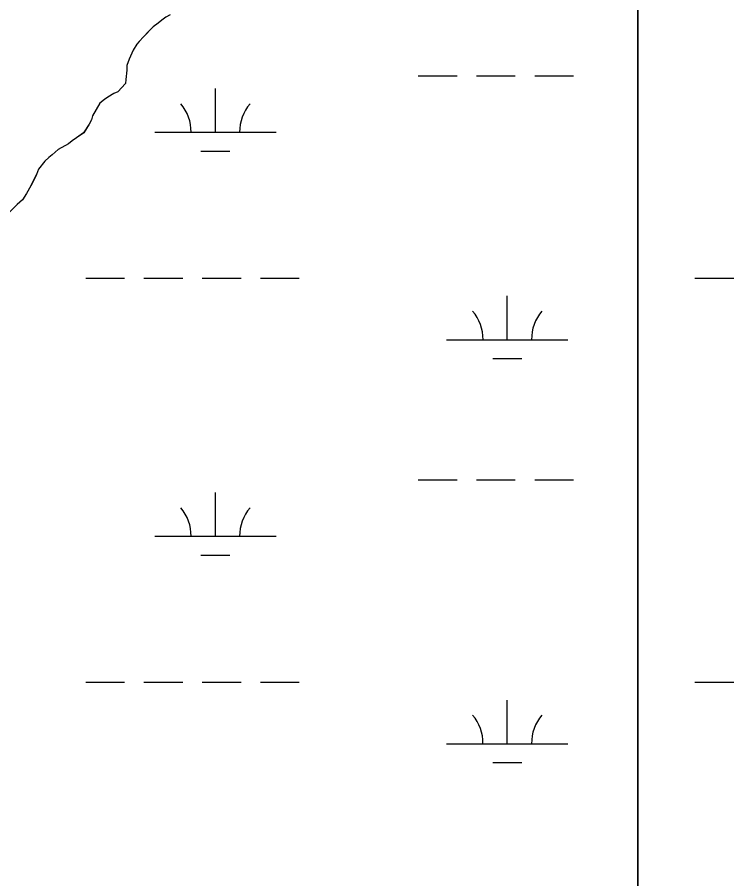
# Model space of a CAD drawing. Extents: x 3177185 to 3215018, y 812988 to 838321.
# Drawn here: x 3206619 to 3207209, y 834690 to 835400 of the extents above; entities that cross this region are included whole.
import ezdxf

# ---------------------------------------------------------------- set-up
doc = ezdxf.new("R2010")
doc.units = 0
for name, color, linetype in [('V-SITE-VEGE', 7, 'Continuous'), ('V-TOPO-SHOR', 7, 'Continuous'), ('V-WETL-SWMP', 7, 'Continuous')]:
    doc.layers.add(name, color=color, linetype=linetype)

msp = doc.modelspace()

# ---------------------------------------------------------------- linework, layer by layer
at = {"layer": 'V-SITE-VEGE'}
msp.add_line((3207130.3, 835963.19), (3207130.3, 831528.19), dxfattribs=at)
for points in [[(3207130.3, 831528.19), (3207130.3, 835963.19)], [(3206745.16, 835401.79), (3206741.66, 835399.7), (3206738.15, 835397.26), (3206735.35, 835394.82), (3206731.14, 835391.69), (3206727.29, 835387.85), (3206723.08, 835383.67), (3206719.57, 835379.83), (3206717.81, 835377.39), (3206714.65, 835372.51), (3206711.48, 835365.17), (3206709.37, 835359.93), (3206709.35, 835356.09), (3206708.63, 835348.4), (3206708.27, 835345.25), (3206701.95, 835338.28), (3206698.8, 835336.89), (3206693.9, 835333.76), (3206691.1, 835332.02)], [(3206691.1, 835332.02), (3206687.24, 835328.88), (3206681.26, 835318.41), (3206680.2, 835315.27), (3206678.44, 835311.78), (3206673.88, 835304.45), (3206667.92, 835300.27), (3206664.41, 835297.83), (3206661.26, 835295.39), (3206652.85, 835290.87), (3206647.94, 835286.34), (3206645.14, 835284.25), (3206641.98, 835281.11), (3206636.71, 835274.49), (3206634.95, 835270.3), (3206632.14, 835264.36), (3206630.38, 835260.87), (3206626.86, 835254.59), (3206623.35, 835249.35), (3206619.14, 835245.52), (3206613.18, 835239.59)]]:
    msp.add_lwpolyline(points, dxfattribs=at)
at = {"layer": 'V-TOPO-SHOR'}
msp.add_lwpolyline([(3206745.16, 835401.79), (3206741.66, 835399.7), (3206738.15, 835397.26), (3206735.35, 835394.82), (3206731.14, 835391.69), (3206727.29, 835387.85), (3206723.08, 835383.67), (3206719.57, 835379.83), (3206717.81, 835377.39), (3206714.65, 835372.51), (3206711.48, 835365.17), (3206709.37, 835359.93), (3206709.35, 835356.09), (3206708.63, 835348.4), (3206708.27, 835345.25), (3206701.95, 835338.28), (3206698.8, 835336.89), (3206693.9, 835333.76), (3206691.1, 835332.02), (3206687.24, 835328.88), (3206681.26, 835318.41), (3206680.2, 835315.27), (3206678.44, 835311.78), (3206673.88, 835304.45), (3206667.92, 835300.27), (3206664.41, 835297.83), (3206661.26, 835295.39), (3206652.85, 835290.87), (3206647.94, 835286.34), (3206645.14, 835284.25), (3206641.98, 835281.11), (3206636.71, 835274.49), (3206634.95, 835270.3), (3206632.14, 835264.36), (3206630.38, 835260.87), (3206626.86, 835254.59), (3206623.35, 835249.35), (3206619.14, 835245.52), (3206616.69, 835243.08)], dxfattribs=at)
at = {"layer": 'V-WETL-SWMP'}
for p, q in [((3206735.35, 835394.82), (3206731.14, 835391.69)), ((3206738.15, 835397.26), (3206735.35, 835394.82)), ((3206741.66, 835399.7), (3206738.15, 835397.26)), ((3206731.14, 835391.69), (3206723.07, 835383.67)), ((3206719.56, 835379.84), (3206717.81, 835377.39)), ((3206723.07, 835383.67), (3206719.56, 835379.84)), ((3206714.65, 835372.51), (3206711.48, 835365.18)), ((3206717.81, 835377.39), (3206714.65, 835372.51)), ((3206711.48, 835365.18), (3206709.36, 835359.94)), ((3206709.36, 835359.94), (3206709.35, 835356.09)), ((3206709.35, 835356.09), (3206708.63, 835348.4)), ((3206949.44, 835351.4), (3206981.44, 835351.4)), ((3206997.44, 835351.4), (3207029.44, 835351.4)), ((3207045.44, 835351.4), (3207077.44, 835351.4)), ((3206708.27, 835345.25), (3206701.95, 835338.28)), ((3206708.63, 835348.4), (3206708.27, 835345.25)), ((3206698.8, 835336.89), (3206693.89, 835333.76)), ((3206701.95, 835338.28), (3206698.8, 835336.89)), ((3206782.38, 835304.97), (3206782.38, 835340.97)), ((3206691.09, 835332.02), (3206687.23, 835328.88)), ((3206693.89, 835333.76), (3206691.09, 835332.02)), ((3206687.23, 835328.88), (3206681.26, 835318.41)), ((3206680.2, 835315.27), (3206678.44, 835311.78)), ((3206681.26, 835318.41), (3206680.2, 835315.27)), ((3206678.44, 835311.78), (3206673.87, 835304.45)), ((3206673.87, 835304.45), (3206667.91, 835300.27)), ((3206732.38, 835304.97), (3206832.38, 835304.97)), ((3206661.25, 835295.4), (3206652.85, 835290.88)), ((3206664.41, 835297.83), (3206661.25, 835295.4)), ((3206667.91, 835300.27), (3206664.41, 835297.83)), ((3206652.85, 835290.88), (3206647.94, 835286.35)), ((3206770.38, 835289.54), (3206794.38, 835289.54)), ((3206641.98, 835281.12), (3206636.71, 835274.49)), ((3206645.13, 835284.26), (3206641.98, 835281.12)), ((3206647.94, 835286.35), (3206645.13, 835284.26)), ((3206636.71, 835274.49), (3206634.95, 835270.3)), ((3206634.95, 835270.3), (3206632.13, 835264.36)), ((3206630.38, 835260.87), (3206626.86, 835254.59)), ((3206632.13, 835264.36), (3206630.38, 835260.87)), ((3206626.86, 835254.59), (3206623.35, 835249.36)), ((3206623.35, 835249.36), (3206619.14, 835245.52)), ((3206675.53, 835184.9), (3206707.53, 835184.9)), ((3206723.53, 835184.9), (3206755.53, 835184.9)), ((3206771.53, 835184.9), (3206803.53, 835184.9)), ((3206819.53, 835184.9), (3206851.53, 835184.9)), ((3207177.44, 835184.9), (3207209.44, 835184.9)), ((3207022.85, 835134.16), (3207022.85, 835170.16)), ((3206972.85, 835134.16), (3207072.85, 835134.16)), ((3207010.85, 835118.73), (3207034.85, 835118.73)), ((3206949.44, 835018.73), (3206981.44, 835018.73)), ((3206997.44, 835018.73), (3207029.44, 835018.73)), ((3207045.44, 835018.73), (3207077.44, 835018.73)), ((3206782.38, 834972.3), (3206782.38, 835008.3)), ((3206732.38, 834972.3), (3206832.38, 834972.3)), ((3206770.38, 834956.86), (3206794.38, 834956.86)), ((3206675.53, 834852.23), (3206707.53, 834852.23)), ((3206723.53, 834852.23), (3206755.53, 834852.23)), ((3206771.53, 834852.23), (3206803.53, 834852.23)), ((3206819.53, 834852.23), (3206851.53, 834852.23)), ((3207177.44, 834852.23), (3207209.44, 834852.23)), ((3207022.85, 834801.48), (3207022.85, 834837.48)), ((3206972.85, 834801.48), (3207072.85, 834801.48)), ((3207010.85, 834786.05), (3207034.85, 834786.05))]:
    msp.add_line(p, q, dxfattribs=at)
for centre, start, end in [((3206727.13, 835305.45), 359.22818, 40.77184), ((3206837.62, 835305.45), 139.22818, 180.77184), ((3206967.61, 835134.63), 359.22818, 40.77184), ((3207078.09, 835134.63), 139.22818, 180.77184), ((3206727.13, 834972.77), 359.22818, 40.77184), ((3206837.62, 834972.77), 139.22818, 180.77184), ((3206967.6, 834801.96), 359.22818, 40.77184), ((3207078.09, 834801.96), 139.22818, 180.77184)]:
    msp.add_arc(centre, 35.25, start, end, dxfattribs=at)

doc.saveas('drawing.dxf')
